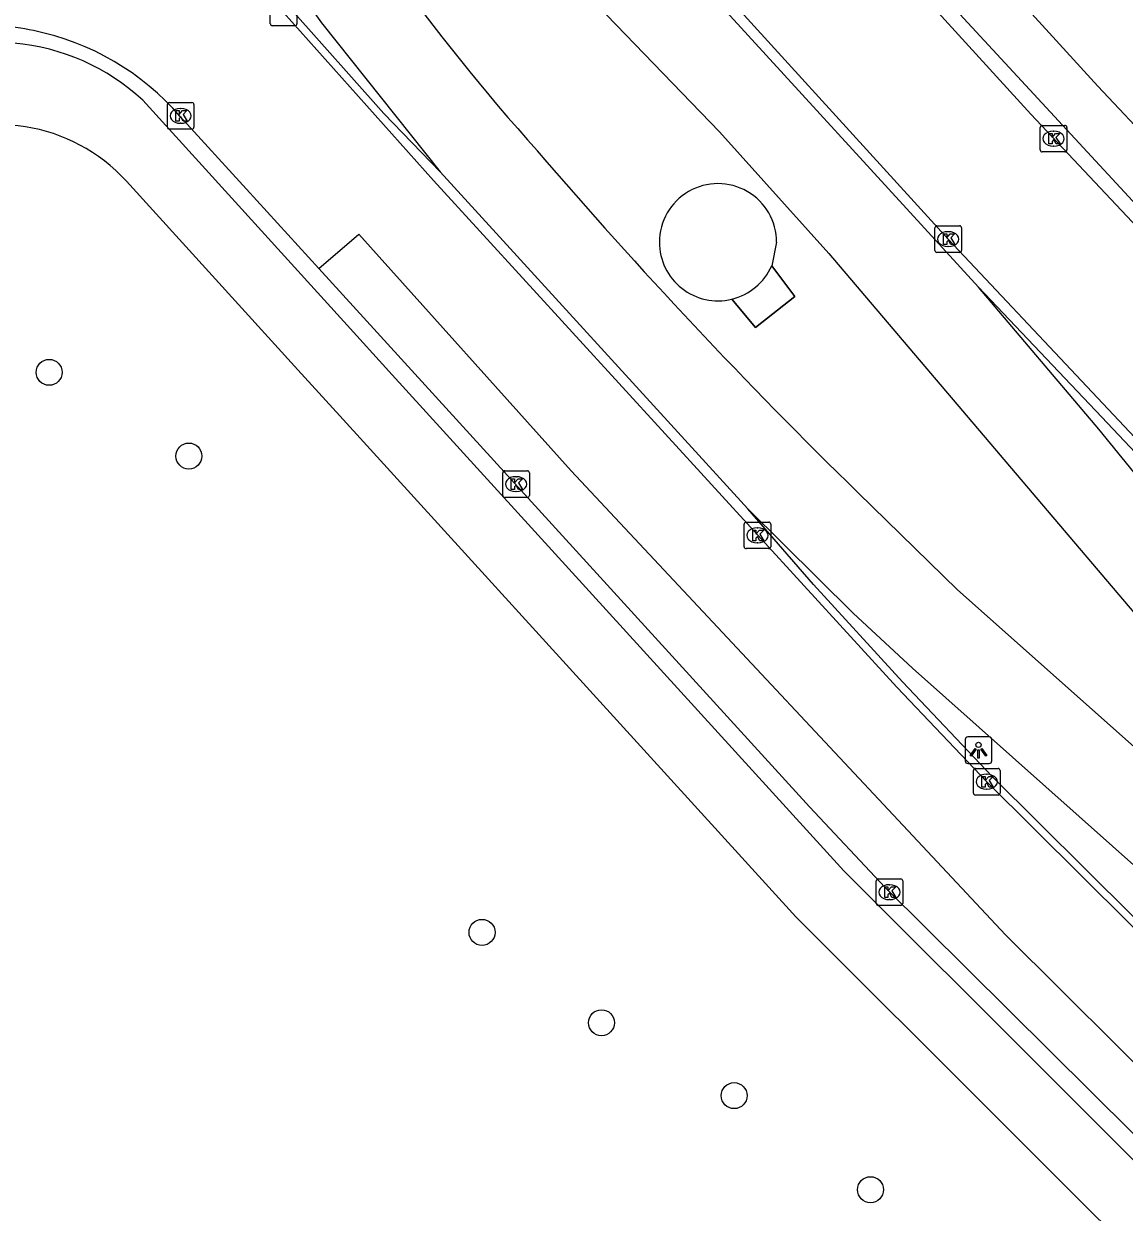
# Model space of a CAD drawing. Extents: x 159489 to 160304, y 383826 to 384530.
# Drawn here: x 160042.04 to 160083.44, y 384108.8 to 384153.53 of the extents above; entities that cross this region are included whole.
import ezdxf

# ---------------------------------------------------------------- set-up
doc = ezdxf.new("R2010")
doc.units = 0
for name, color, linetype in [('IMGEO_Berm_groen', 7, 'Continuous'), ('IMGEO_Berm_open', 7, 'Continuous'), ('IMGEO_Boom', 7, 'Continuous'), ('IMGEO_Kolk', 7, 'Continuous'), ('IMGEO_Lichtpunt', 7, 'Continuous'), ('IMGEO_Muur', 7, 'Continuous'), ('IMGEO_OVBaan_gesloten', 7, 'Continuous'), ('IMGEO_Parkeervlak_gesloten', 7, 'Continuous'), ('IMGEO_Rijbaan_lokaal_gesloten', 7, 'Continuous'), ('IMGEO_Terreindeel_gesloten', 7, 'Continuous'), ('IMGEO_Voetpad_open', 7, 'Continuous')]:
    doc.layers.add(name, color=color, linetype=linetype)

msp = doc.modelspace()

# ---------------------------------------------------------------- linework, layer by layer
at = {"layer": 'IMGEO_Berm_groen'}
for points in [[(160070.365, 384145.306), (160070.18, 384144.422)], [(160070.18, 384144.422), (160071.052, 384143.27), (160069.576, 384142.1), (160068.676, 384143.163)]]:
    msp.add_lwpolyline(points, dxfattribs=at)
for centre, radius, start, end in [((160068.16, 384145.307), 2.205, 359.974, 180.026), ((160068.159, 384145.305), 2.204, 179.9751, 283.5785)]:
    msp.add_arc(centre, radius, start, end, dxfattribs=at)
at = {"layer": 'IMGEO_Berm_open'}
for points in [[(160046.495, 384160.595), (160052.037, 384154.144), (160055.592, 384150.156), (160057.705, 384147.961)], [(160077.959, 384143.62), (160082.602, 384138.728), (160085.974, 384135.143), (160089.551, 384131.422), (160104.378, 384116.447), (160124.176, 384096.867), (160122.466, 384095.227), (160122.2, 384094.958)], [(160111.975, 384091.934), (160078.477, 384125.203), (160075.096, 384128.763), (160071.753, 384132.42), (160069.289, 384135.267)]]:
    msp.add_lwpolyline(points, dxfattribs=at)
at = {"layer": 'IMGEO_Boom'}
for centre in [(160042.998, 384140.41), (160048.255, 384137.259), (160059.284, 384119.333), (160063.777, 384115.933), (160068.768, 384113.189), (160073.898, 384109.649)]:
    msp.add_circle(centre, 0.489, dxfattribs=at)
at = {"layer": 'IMGEO_Kolk'}
for p, q in [((160051.319, 384153.528), (160051.319, 384154.38)), ((160052.32, 384154.38), (160052.32, 384153.528)), ((160052.246, 384153.454), (160051.394, 384153.454)), ((160047.445, 384149.636), (160047.445, 384150.488)), ((160047.52, 384150.562), (160048.372, 384150.562)), ((160047.933, 384150.342), (160047.958, 384150.342)), ((160048.446, 384150.488), (160048.446, 384149.636)), ((160048.372, 384149.562), (160047.52, 384149.562)), ((160047.956, 384149.782), (160047.931, 384149.782)), ((160080.284, 384148.778), (160080.284, 384149.63)), ((160080.359, 384149.704), (160081.211, 384149.704)), ((160080.772, 384149.484), (160080.797, 384149.484)), ((160081.285, 384149.63), (160081.285, 384148.778)), ((160081.211, 384148.704), (160080.359, 384148.704)), ((160080.795, 384148.924), (160080.77, 384148.924)), ((160076.322, 384144.998), (160076.322, 384145.85)), ((160076.397, 384145.924), (160077.249, 384145.924)), ((160077.323, 384145.85), (160077.323, 384144.998)), ((160076.81, 384145.704), (160076.835, 384145.704)), ((160076.833, 384145.144), (160076.808, 384145.144)), ((160077.249, 384144.924), (160076.397, 384144.924)), ((160060.063, 384135.777), (160060.063, 384136.629)), ((160060.138, 384136.703), (160060.99, 384136.703)), ((160060.551, 384136.483), (160060.576, 384136.483)), ((160061.064, 384136.629), (160061.064, 384135.777)), ((160060.99, 384135.703), (160060.138, 384135.703)), ((160060.574, 384135.923), (160060.549, 384135.923)), ((160069.144, 384133.848), (160069.144, 384134.7)), ((160069.219, 384134.774), (160070.071, 384134.774)), ((160070.145, 384134.7), (160070.145, 384133.848)), ((160069.632, 384134.554), (160069.657, 384134.554)), ((160070.071, 384133.774), (160069.219, 384133.774)), ((160069.655, 384133.994), (160069.63, 384133.994)), ((160077.77, 384124.576), (160077.77, 384125.428)), ((160077.845, 384125.502), (160078.697, 384125.502)), ((160078.258, 384125.282), (160078.283, 384125.282)), ((160078.771, 384125.428), (160078.771, 384124.576)), ((160078.697, 384124.502), (160077.845, 384124.502)), ((160078.281, 384124.722), (160078.256, 384124.722)), ((160074.111, 384120.42), (160074.111, 384121.272)), ((160074.186, 384121.346), (160075.038, 384121.346)), ((160075.112, 384121.272), (160075.112, 384120.42)), ((160074.599, 384121.126), (160074.624, 384121.126)), ((160075.038, 384120.346), (160074.186, 384120.346)), ((160074.622, 384120.566), (160074.597, 384120.566))]:
    msp.add_line(p, q, dxfattribs=at)
for points in [[(160051.319, 384153.528), (160051.319, 384154.38)], [(160052.32, 384154.38), (160052.32, 384153.528)], [(160052.246, 384153.454), (160051.394, 384153.454)], [(160047.445, 384149.636), (160047.445, 384150.488)], [(160047.52, 384150.562), (160048.372, 384150.562)], [(160048.446, 384150.488), (160048.446, 384149.636)], [(160047.766, 384150.262), (160047.889, 384150.262), (160047.889, 384150.111), (160048.019, 384150.262), (160048.183, 384150.262), (160048.037, 384150.111), (160048.19, 384149.862), (160048.038, 384149.862), (160047.953, 384150.026), (160047.889, 384149.959), (160047.889, 384149.862), (160047.766, 384149.862), (160047.766, 384150.262)], [(160048.372, 384149.562), (160047.52, 384149.562)], [(160080.284, 384148.778), (160080.284, 384149.63)], [(160080.359, 384149.704), (160081.211, 384149.704)], [(160081.285, 384149.63), (160081.285, 384148.778)], [(160080.605, 384149.404), (160080.728, 384149.404), (160080.728, 384149.253), (160080.858, 384149.404), (160081.022, 384149.404), (160080.876, 384149.253), (160081.029, 384149.004), (160080.877, 384149.004), (160080.792, 384149.168), (160080.728, 384149.101), (160080.728, 384149.004), (160080.605, 384149.004), (160080.605, 384149.404)], [(160081.211, 384148.704), (160080.359, 384148.704)], [(160076.322, 384144.998), (160076.322, 384145.85)], [(160076.397, 384145.924), (160077.249, 384145.924)], [(160077.323, 384145.85), (160077.323, 384144.998)], [(160076.643, 384145.624), (160076.766, 384145.624), (160076.766, 384145.473), (160076.896, 384145.624), (160077.06, 384145.624), (160076.914, 384145.473), (160077.067, 384145.224), (160076.915, 384145.224), (160076.83, 384145.388), (160076.766, 384145.321), (160076.766, 384145.224), (160076.643, 384145.224), (160076.643, 384145.624)], [(160077.249, 384144.924), (160076.397, 384144.924)], [(160060.063, 384135.777), (160060.063, 384136.629)], [(160060.138, 384136.703), (160060.99, 384136.703)], [(160061.064, 384136.629), (160061.064, 384135.777)], [(160060.384, 384136.403), (160060.507, 384136.403), (160060.507, 384136.252), (160060.637, 384136.403), (160060.801, 384136.403), (160060.655, 384136.252), (160060.808, 384136.003), (160060.656, 384136.003), (160060.571, 384136.167), (160060.507, 384136.1), (160060.507, 384136.003), (160060.384, 384136.003), (160060.384, 384136.403)], [(160060.99, 384135.703), (160060.138, 384135.703)], [(160069.144, 384133.848), (160069.144, 384134.7)], [(160069.219, 384134.774), (160070.071, 384134.774)], [(160070.145, 384134.7), (160070.145, 384133.848)], [(160069.465, 384134.474), (160069.588, 384134.474), (160069.588, 384134.323), (160069.718, 384134.474), (160069.882, 384134.474), (160069.736, 384134.323), (160069.889, 384134.074), (160069.737, 384134.074), (160069.652, 384134.238), (160069.588, 384134.171), (160069.588, 384134.074), (160069.465, 384134.074), (160069.465, 384134.474)], [(160070.071, 384133.774), (160069.219, 384133.774)], [(160077.77, 384124.576), (160077.77, 384125.428)], [(160077.845, 384125.502), (160078.697, 384125.502)], [(160078.771, 384125.428), (160078.771, 384124.576)], [(160078.091, 384125.202), (160078.214, 384125.202), (160078.214, 384125.051), (160078.344, 384125.202), (160078.508, 384125.202), (160078.362, 384125.051), (160078.515, 384124.802), (160078.363, 384124.802), (160078.278, 384124.966), (160078.214, 384124.899), (160078.214, 384124.802), (160078.091, 384124.802), (160078.091, 384125.202)], [(160078.697, 384124.502), (160077.845, 384124.502)], [(160074.111, 384120.42), (160074.111, 384121.272)], [(160074.186, 384121.346), (160075.038, 384121.346)], [(160075.112, 384121.272), (160075.112, 384120.42)], [(160074.432, 384121.046), (160074.555, 384121.046), (160074.555, 384120.895), (160074.685, 384121.046), (160074.849, 384121.046), (160074.703, 384120.895), (160074.856, 384120.646), (160074.704, 384120.646), (160074.619, 384120.81), (160074.555, 384120.743), (160074.555, 384120.646), (160074.432, 384120.646), (160074.432, 384121.046)], [(160075.038, 384120.346), (160074.186, 384120.346)]]:
    msp.add_lwpolyline(points, dxfattribs=at)
for centre, start, end in [((160051.396, 384153.53), 181.552, 268.448), ((160051.396, 384153.53), 181.552, 268.448), ((160052.244, 384153.53), 271.552, 358.448), ((160052.244, 384153.53), 271.552, 358.448), ((160047.522, 384150.486), 91.552, 178.448), ((160047.522, 384150.486), 91.552, 178.448), ((160048.37, 384150.486), 1.552, 88.448), ((160048.37, 384150.486), 1.552, 88.448), ((160047.522, 384149.638), 181.552, 268.448), ((160047.522, 384149.638), 181.552, 268.448), ((160048.37, 384149.638), 271.552, 358.448), ((160048.37, 384149.638), 271.552, 358.448), ((160080.361, 384149.628), 91.552, 178.448), ((160080.361, 384149.628), 91.552, 178.448), ((160081.209, 384149.628), 1.552, 88.448), ((160081.209, 384149.628), 1.552, 88.448), ((160080.361, 384148.78), 181.552, 268.448), ((160080.361, 384148.78), 181.552, 268.448), ((160081.209, 384148.78), 271.552, 358.448), ((160081.209, 384148.78), 271.552, 358.448), ((160076.399, 384145.848), 91.552, 178.448), ((160076.399, 384145.848), 91.552, 178.448), ((160077.247, 384145.848), 1.552, 88.448), ((160077.247, 384145.848), 1.552, 88.448), ((160076.399, 384145), 181.552, 268.448), ((160076.399, 384145), 181.552, 268.448), ((160077.247, 384145), 271.552, 358.448), ((160077.247, 384145), 271.552, 358.448), ((160060.14, 384136.627), 91.552, 178.448), ((160060.14, 384136.627), 91.552, 178.448), ((160060.988, 384136.627), 1.552, 88.448), ((160060.988, 384136.627), 1.552, 88.448), ((160060.14, 384135.779), 181.552, 268.448), ((160060.14, 384135.779), 181.552, 268.448), ((160060.988, 384135.779), 271.552, 358.448), ((160060.988, 384135.779), 271.552, 358.448), ((160069.221, 384134.698), 91.552, 178.448), ((160069.221, 384134.698), 91.552, 178.448), ((160070.069, 384134.698), 1.552, 88.448), ((160070.069, 384134.698), 1.552, 88.448), ((160069.221, 384133.85), 181.552, 268.448), ((160069.221, 384133.85), 181.552, 268.448), ((160070.069, 384133.85), 271.552, 358.448), ((160070.069, 384133.85), 271.552, 358.448), ((160077.847, 384125.426), 91.552, 178.448), ((160077.847, 384125.426), 91.552, 178.448), ((160078.695, 384125.426), 1.552, 88.448), ((160078.695, 384125.426), 1.552, 88.448), ((160077.847, 384124.578), 181.552, 268.448), ((160077.847, 384124.578), 181.552, 268.448), ((160078.695, 384124.578), 271.552, 358.448), ((160078.695, 384124.578), 271.552, 358.448), ((160074.188, 384121.27), 91.552, 178.448), ((160074.188, 384121.27), 91.552, 178.448), ((160075.036, 384121.27), 1.552, 88.448), ((160075.036, 384121.27), 1.552, 88.448), ((160074.188, 384120.422), 181.552, 268.448), ((160074.188, 384120.422), 181.552, 268.448), ((160075.036, 384120.422), 271.552, 358.448), ((160075.036, 384120.422), 271.552, 358.448)]:
    msp.add_arc(centre, 0.0765, start, end, dxfattribs=at)
for centre, major_axis, ratio, start_param, end_param in [((160047.932, 384150.062), (-0.387, 0.002), 0.722429, 4.712389, 7.853982), ((160047.957, 384150.062), (-0.39, 0.002), 0.717154, 1.570796, 4.712389), ((160080.771, 384149.204), (-0.387, 0.002), 0.722429, 4.712389, 7.853982), ((160080.796, 384149.204), (-0.39, 0.002), 0.717154, 1.570796, 4.712389), ((160076.809, 384145.424), (-0.387, 0.002), 0.722429, 4.712389, 7.853982), ((160076.834, 384145.424), (-0.39, 0.002), 0.717154, 1.570796, 4.712389), ((160060.55, 384136.203), (-0.387, 0.002), 0.722429, 4.712389, 7.853982), ((160060.575, 384136.203), (-0.39, 0.002), 0.717154, 1.570796, 4.712389), ((160069.631, 384134.274), (-0.387, 0.002), 0.722429, 4.712389, 7.853982), ((160069.656, 384134.274), (-0.39, 0.002), 0.717154, 1.570796, 4.712389), ((160078.257, 384125.002), (-0.387, 0.002), 0.722429, 4.712389, 7.853982), ((160078.282, 384125.002), (-0.39, 0.002), 0.717154, 1.570796, 4.712389), ((160074.598, 384120.846), (-0.387, 0.002), 0.722429, 4.712389, 7.853982), ((160074.623, 384120.846), (-0.39, 0.002), 0.717154, 1.570796, 4.712389)]:
    msp.add_ellipse(centre, major_axis=major_axis, ratio=ratio, start_param=start_param, end_param=end_param, dxfattribs=at)
at = {"layer": 'IMGEO_Lichtpunt'}
for p, q in [((160078.365, 384126.687), (160077.557, 384126.687)), ((160078.365, 384126.687), (160077.557, 384126.687)), ((160077.463, 384126.592), (160077.463, 384125.785)), ((160077.463, 384126.592), (160077.463, 384125.785)), ((160078.459, 384125.785), (160078.459, 384126.592)), ((160078.459, 384125.785), (160078.459, 384126.592)), ((160077.557, 384125.691), (160078.365, 384125.691)), ((160077.557, 384125.691), (160078.365, 384125.691))]:
    msp.add_line(p, q, dxfattribs=at)
for points in [[(160077.837, 384126.256), (160077.876, 384126.228), (160077.688, 384125.966), (160077.65, 384125.993), (160077.837, 384126.256)], [(160077.939, 384126.208), (160077.986, 384126.208), (160077.986, 384125.886), (160077.939, 384125.886), (160077.939, 384126.208)], [(160078.049, 384126.228), (160078.087, 384126.255), (160078.274, 384125.993), (160078.235, 384125.965), (160078.049, 384126.228)]]:
    msp.add_lwpolyline(points, dxfattribs=at)
msp.add_circle((160077.962, 384126.39), 0.0994, dxfattribs=at)
for centre, start, end in [((160077.557, 384126.592), 90, 180), ((160077.557, 384126.592), 90, 180), ((160078.365, 384126.592), 0, 90), ((160078.365, 384126.592), 0, 90), ((160077.557, 384125.785), 180, 270), ((160077.557, 384125.785), 180, 270), ((160078.365, 384125.785), 270, 0), ((160078.365, 384125.785), 270, 360)]:
    msp.add_arc(centre, 0.0946, start, end, dxfattribs=at)
at = {"layer": 'IMGEO_Muur'}
msp.add_lwpolyline([(160068.676, 384143.163), (160069.576, 384142.1), (160071.052, 384143.27), (160070.18, 384144.422)], dxfattribs=at)
at = {"layer": 'IMGEO_OVBaan_gesloten'}
for points in [[(160045.566, 384164.913), (160052.487, 384154.625), (160053.25, 384153.565), (160057.705, 384147.961)], [(160052.164, 384164.796), (160052.381, 384164.612), (160062.197, 384155.705), (160068.22, 384149.458), (160072.333, 384144.888), (160083.806, 384131.37), (160091.193, 384122.372)], [(160077.959, 384143.62), (160067.265, 384155.319)], [(160057.705, 384147.961), (160069.289, 384135.267)], [(160093.68, 384124.504), (160082.491, 384138.273), (160077.959, 384143.62)], [(160089.804, 384121.002), (160077.166, 384132.219), (160073.438, 384135.873)], [(160069.289, 384135.267), (160073.24, 384131.352), (160075.482, 384129.271), (160101.702, 384105.934), (160117.476, 384090.421)]]:
    msp.add_lwpolyline(points, dxfattribs=at)
for centre, radius, start, end in [((160125.823, 384206.307), 86.422, 209.90079, 221.7673), ((160213.763, 384279.638), 200.897, 220.6596, 225.69374)]:
    msp.add_arc(centre, radius, start, end, dxfattribs=at)
at = {"layer": 'IMGEO_Parkeervlak_gesloten'}
msp.add_lwpolyline([(160111.64, 384084.111), (160074.445, 384121.027), (160071.597, 384124.056), (160053.139, 384144.319)], dxfattribs=at)
at = {"layer": 'IMGEO_Rijbaan_lokaal_gesloten'}
for points in [[(160094.018, 384135.288), (160089.367, 384140.087), (160079.931, 384150.12), (160070.349, 384160.656), (160061.195, 384171.066), (160055.796, 384177.459), (160048.4, 384186.332)], [(160055.797, 384168.686), (160066.449, 384156.825), (160076.823, 384145.424), (160086.248, 384135.404), (160089.822, 384131.686), (160104.646, 384116.715), (160124.719, 384096.863)], [(160115.618, 384087.91), (160078.271, 384125.002), (160074.885, 384128.567), (160057.461, 384147.627), (160051.82, 384153.954), (160046.275, 384160.409)], [(160053.139, 384144.319), (160050.422, 384147.302), (160047.929, 384150.042)], [(160053.139, 384144.319), (160054.645, 384145.607), (160062.635, 384136.707), (160078.977, 384119.237), (160091.643, 384106.646), (160101.596, 384096.784), (160112.932, 384085.476), (160111.64, 384084.111)]]:
    msp.add_lwpolyline(points, dxfattribs=at)
for centre, radius, start, end in [((160040.384, 384143.262), 10.212, 78.5364, 86.0943), ((160040.436, 384143.565), 9.904, 40.8386, 78.4794)]:
    msp.add_arc(centre, radius, start, end, dxfattribs=at)
at = {"layer": 'IMGEO_Terreindeel_gesloten'}
msp.add_arc((160068.162, 384145.305), 2.203, 283.4975, 336.368, dxfattribs=at)
at = {"layer": 'IMGEO_Voetpad_open'}
for points in [[(160050.34, 384187.958), (160051.553, 384186.494), (160055.185, 384182.183), (160055.979, 384181.24), (160057.954, 384178.895), (160063.061, 384172.832), (160065.382, 384170.193), (160066.214, 384169.246), (160072.272, 384162.355), (160075.872, 384158.402), (160076.696, 384157.497), (160082.448, 384151.179), (160091.223, 384141.843), (160105.53, 384127.244), (160129.28, 384103.698), (160141.431, 384091.785), (160146.087, 384087.221), (160154.183, 384079.487), (160154.902, 384078.8), (160161.156, 384072.825), (160168.424, 384066.164), (160174.496, 384060.831), (160173.165, 384059.326)], [(160173.165, 384059.326), (160167.091, 384064.648), (160161.015, 384070.183), (160146.171, 384084.356), (160127.88, 384102.246), (160104.079, 384125.847), (160094.817, 384135.246), (160084.845, 384145.686), (160074.003, 384157.433), (160066.213, 384166.161), (160061.626, 384171.427), (160049.101, 384186.313), (160048.804, 384186.671)], [(160046.517, 384150.648), (160054.207, 384142.185), (160055.782, 384140.455), (160072.896, 384121.647), (160088.084, 384106.48), (160098.421, 384096.361), (160106.297, 384088.548), (160111.638, 384083.273), (160111.436, 384083.052), (160112.839, 384081.636)], [(160045.909, 384147.6), (160052.358, 384140.503), (160053.933, 384138.772), (160071.087, 384119.92), (160086.321, 384104.707), (160099.143, 384092.122), (160103.841, 384087.441), (160108.884, 384082.468)]]:
    msp.add_lwpolyline(points, dxfattribs=at)
for centre, radius, start, end in [((160040.994, 384144.717), 8.105, 47.0385, 85.1837), ((160041.098, 384143.228), 6.501, 42.2644, 119.8884)]:
    msp.add_arc(centre, radius, start, end, dxfattribs=at)

doc.saveas('drawing.dxf')
